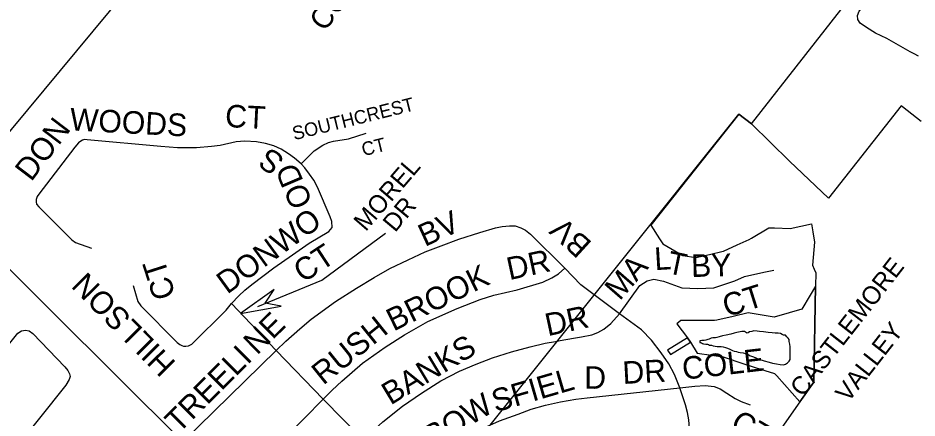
# Model space of a CAD drawing. Extents: x 586326 to 623965, y 4819854 to 4857850.
# Drawn here: x 600735 to 601732, y 4848304 to 4848747 of the extents above; entities that cross this region are included whole.
import ezdxf

# ---------------------------------------------------------------- set-up
doc = ezdxf.new("R2010")
doc.units = 0
for name, color, linetype in [('Lots_Concessions', 7, 'Continuous'), ('Major Rds and Hwys', 7, 'Continuous'), ('Minor Rd Lbls', 7, 'Continuous'), ('Minor Rds', 7, 'Continuous'), ('Park Lbls', 7, 'Continuous'), ('Park Outlines', 7, 'Continuous'), ('Proposed Secondary Rds', 7, 'Continuous'), ('Pts of Interest', 7, 'Continuous'), ('Secondary Rds Lbls', 7, 'Continuous'), ('SWM Ponds', 7, 'Continuous')]:
    doc.layers.add(name, color=color, linetype=linetype)

msp = doc.modelspace()

# ---------------------------------------------------------------- linework, layer by layer
at = {"layer": 'Lots_Concessions'}
for p, q in [((601548.68, 4848629.62), (601777.31, 4848921.69)), ((601267.55, 4848306.72), (601534.52, 4848640.46)), ((601534.52, 4848640.46), (601548.68, 4848629.62)), ((601100.34, 4848098.73), (601267.55, 4848306.72))]:
    msp.add_line(p, q, dxfattribs=at)
at = {"layer": 'Major Rds and Hwys'}
for points in [[(600655.71, 4848538.35), (600680.59, 4848565.68), (600727.98, 4848623.21), (601019.9, 4848974.62), (601060.51, 4849024.1), (601094.27, 4849062.29)], [(600918.1, 4848277.27), (600773.04, 4848421.63), (600665.08, 4848529.07), (600655.71, 4848538.35)]]:
    msp.add_lwpolyline(points, dxfattribs=at)
at = {"layer": 'Minor Rd Lbls'}
msp.add_lwpolyline([(601001.21, 4848427.25), (601072.1, 4848456.44), (601142.86, 4848508.35)], dxfattribs=at)
msp.add_lwpolyline([(601019.37, 4848446.21), (600981.89, 4848419.36), (601027.21, 4848427.81), (601009.49, 4848431.13)], close=True, dxfattribs=at)
at = {"layer": 'Minor Rds'}
for points in [[(601698.47, 4848724.29), (601686.01, 4848730.23), (601675.84, 4848736.21), (601669.09, 4848741.31), (601666.41, 4848745.09), (601666.02, 4848749.51), (601667.99, 4848754.32), (601678.13, 4848766.61), (601727.43, 4848826.62)], [(601733.49, 4848704.78), (601728.69, 4848707.08), (601724.35, 4848709.39), (601698.47, 4848724.29)], [(601049.45, 4848585.44), (601063.69, 4848599.63), (601073.16, 4848606.09), (601079.45, 4848608.81), (601085.24, 4848610.3), (601101.92, 4848613), (601121.4, 4848619.28)], [(601049.45, 4848585.44), (601042.05, 4848591.67), (601035.34, 4848596.47), (601027.08, 4848601.41), (601018.96, 4848605.15), (601009.87, 4848607.92), (600999.68, 4848609.83), (600986.86, 4848610.32), (600977.09, 4848609.73), (600959.47, 4848605.74), (600949.9, 4848604.57), (600933.32, 4848603.02), (600912.3, 4848602.99), (600893.88, 4848604.61), (600812.2, 4848612.04), (600809.13, 4848612.16), (600806.96, 4848611.65), (600804.95, 4848610.57), (600802.54, 4848608.63), (600798.55, 4848603.8), (600758.31, 4848551.82), (600756.73, 4848549.23), (600755.49, 4848545.86), (600755.45, 4848543.17), (600755.89, 4848540.62), (600758.46, 4848537.51), (600795.02, 4848501.07), (600798.97, 4848498.2), (600816.97, 4848492.03)], [(601080.06, 4848510.44), (601083.6, 4848514.81), (601083.18, 4848521.48), (601081.56, 4848526.49), (601067.42, 4848559.48), (601063.25, 4848567.06), (601058.68, 4848574.01), (601053.28, 4848580.77), (601049.45, 4848585.44)], [(600972.2, 4848430.41), (600980.11, 4848439.03), (600986.72, 4848445.42), (600994.48, 4848451.54), (601018.98, 4848469.97), (601039.73, 4848484.51), (601058.29, 4848497.48), (601080.06, 4848510.44)], [(601073.85, 4848324.7), (601083.55, 4848334.65), (601094.23, 4848344.72), (601117.39, 4848364.49), (601142.49, 4848382.04), (601163.74, 4848395.77), (601189.71, 4848410.48), (601222.15, 4848424.9), (601247.71, 4848435.06), (601262.79, 4848439.65), (601288.6, 4848445.64), (601317.1, 4848454.06), (601327.22, 4848458.95), (601334.44, 4848463.47), (601341.56, 4848469.66)], [(601402.3, 4848419.1), (601424.9, 4848450.47), (601432.95, 4848455.61), (601440.3, 4848457.42), (601451.06, 4848455.16), (601471.29, 4848447.78), (601489.12, 4848447.37), (601506.66, 4848448.12), (601529.88, 4848455.62), (601540.82, 4848460.56), (601562.1, 4848465.21), (601573.19, 4848467.6)], [(600863.11, 4848450.61), (600868.2, 4848432.63), (600871.48, 4848427.95), (600911.64, 4848387.37), (600914.66, 4848385.02), (600916.83, 4848384.13), (600918.77, 4848383.5), (600921.37, 4848383.16), (600924.37, 4848383.61), (600928.12, 4848385.39), (600966.25, 4848423.36), (600972.2, 4848430.41)], [(600972.2, 4848430.41), (601021.47, 4848378.59)], [(601117.98, 4848279.43), (601139.73, 4848299.32), (601161.56, 4848316.74), (601182.61, 4848331.36), (601204.24, 4848344.93), (601224.86, 4848355.68), (601243.27, 4848363.34), (601261.55, 4848370.31), (601282.34, 4848376.92), (601303.03, 4848382.61), (601319.73, 4848386.8), (601331.26, 4848388.51), (601336.46, 4848389.43), (601351.09, 4848392.02), (601359.97, 4848393.59), (601371.6, 4848395.98), (601378.16, 4848398.47), (601384.9, 4848402.23), (601392.45, 4848408.56), (601402.3, 4848419.1)], [(600642.92, 4848282.92), (600735.07, 4848397.82), (600739.3, 4848400.16), (600743.57, 4848401.18), (600747.7, 4848400.34), (600751.74, 4848397.18), (600787.47, 4848360.57), (600790.78, 4848356.46), (600792.59, 4848352.66), (600793.11, 4848349.55), (600792.13, 4848346.5), (600788.3, 4848339.93), (600703.34, 4848233.97), (600592.7, 4848095.7)], [(601021.47, 4848378.59), (601073.85, 4848324.7)], [(601163.83, 4848231.38), (601184.58, 4848249), (601200.22, 4848261.05), (601215.73, 4848272.15), (601233.42, 4848282.58), (601251.17, 4848292.56), (601269.01, 4848300.72), (601289.78, 4848307.9), (601304.13, 4848313.38), (601320.21, 4848318.03), (601336.78, 4848321.46), (601353.64, 4848324.46), (601366.18, 4848326.01), (601469.18, 4848337.18)], [(601469.18, 4848337.18), (601485.62, 4848338.97), (601497.01, 4848339.7), (601507.26, 4848338.7), (601513.9, 4848335.92), (601521.21, 4848331.41), (601530.38, 4848325.45), (601537.01, 4848321.88), (601547.14, 4848318.17)], [(601163.83, 4848231.38), (601127.17, 4848187.27), (601124.45, 4848185.1), (601121.88, 4848184.09), (601117.8, 4848183.91), (601114.66, 4848184.52), (601112.16, 4848186.06), (601032.25, 4848265.17), (601029.14, 4848268.82), (601028.18, 4848271.85), (601028.36, 4848275.22), (601029.61, 4848278.62), (601031.58, 4848281.81), (601073.85, 4848324.7)], [(601073.85, 4848324.7), (601117.98, 4848279.43)]]:
    msp.add_lwpolyline(points, dxfattribs=at)
at = {"layer": 'Park Outlines'}
msp.add_lwpolyline([(601736.46, 4848632.25), (601715.83, 4848648.5), (601714.42, 4848649.62), (601633.72, 4848547.27), (601590.75, 4848588.12), (601548.51, 4848629.67), (601534.35, 4848640.5), (601436.97, 4848517.31), (601446.66, 4848502.1), (601450.19, 4848496.57), (601472.45, 4848483.71), (601486.67, 4848481.48), (601501.99, 4848484.98), (601517.21, 4848488.46), (601517.45, 4848488.51), (601532.58, 4848495.44), (601545.85, 4848501.51), (601548.42, 4848503.04), (601567.66, 4848514.44), (601574.02, 4848514.29), (601591.51, 4848513.87), (601614.94, 4848518.89), (601616.4, 4848510.17), (601618.34, 4848498.59), (601616.23, 4848473.11), (601618.05, 4848468.75), (601619.8, 4848464.53), (601619.49, 4848449.91), (601617.5, 4848343.54), (601602.16, 4848321.56), (601582.33, 4848293.16)], dxfattribs=at)
for points in [[(601602.16, 4848321.56), (601617.5, 4848343.54), (601619.49, 4848449.91), (601613.63, 4848439.95), (601604.42, 4848424.32), (601590.14, 4848420.17), (601573.75, 4848415.41), (601544.71, 4848420.11), (601528.29, 4848416.36), (601510.24, 4848412.25), (601507.36, 4848411.59), (601491.72, 4848411.63), (601470.02, 4848411.67), (601465.58, 4848408.21), (601477.71, 4848392.67), (601480.96, 4848387.63), (601488.35, 4848375.67), (601504, 4848373.45), (601517.07, 4848371.6), (601520.62, 4848370.39), (601536.52, 4848364.96), (601552.43, 4848359.52), (601574.17, 4848352.96), (601576.45, 4848350.41)], [(601602.16, 4848321.56), (601617.5, 4848343.54), (601619.49, 4848449.91), (601613.63, 4848439.95), (601604.42, 4848424.32), (601590.14, 4848420.17), (601573.75, 4848415.41), (601544.71, 4848420.11), (601528.29, 4848416.36), (601510.24, 4848412.25), (601507.36, 4848411.59), (601491.72, 4848411.63), (601470.02, 4848411.67), (601465.58, 4848408.21), (601477.71, 4848392.67), (601480.96, 4848387.63), (601488.35, 4848375.67), (601504, 4848373.45), (601517.07, 4848371.6), (601520.62, 4848370.39), (601536.52, 4848364.96), (601552.43, 4848359.52), (601574.17, 4848352.96), (601576.45, 4848350.41)], [(601458.81, 4848373.94), (601480.96, 4848387.63), (601477.71, 4848392.67), (601455.41, 4848378.89)], [(601458.81, 4848373.94), (601480.96, 4848387.63), (601477.71, 4848392.67), (601455.41, 4848378.89)]]:
    msp.add_lwpolyline(points, close=True, dxfattribs=at)
at = {"layer": 'Proposed Secondary Rds'}
for points in [[(601021.47, 4848378.59), (601032.31, 4848388.88), (601047.67, 4848402.48), (601060.54, 4848413.11), (601087.34, 4848432.84), (601110.52, 4848447.69), (601130.04, 4848459.44), (601147.53, 4848469.26), (601167.87, 4848479.14), (601186.8, 4848487.66), (601204.35, 4848494.64), (601223.92, 4848501.97), (601247.44, 4848509.18), (601264.9, 4848514.48), (601272.28, 4848516.07), (601280.08, 4848516.64), (601286.39, 4848516.62), (601292.75, 4848514.45), (601298.01, 4848511.75), (601303.56, 4848507.41), (601341.56, 4848469.66)], [(601402.3, 4848419.1), (601359.33, 4848451.31), (601341.56, 4848469.66)], [(601469.18, 4848337.18), (601463.22, 4848351.86), (601456.94, 4848363.58), (601448.56, 4848375.95), (601437.84, 4848389.93), (601426.43, 4848401.25), (601402.3, 4848419.1)], [(600918.1, 4848277.27), (601021.47, 4848378.59)], [(601480.68, 4848266.46), (601480.87, 4848277.74), (601479.07, 4848301.6), (601477.71, 4848309.87), (601475.2, 4848318.45), (601469.18, 4848337.18)]]:
    msp.add_lwpolyline(points, dxfattribs=at)
at = {"layer": 'SWM Ponds'}
msp.add_lwpolyline([(601491.19, 4848389.38), (601491.28, 4848387.41), (601492.08, 4848387.49), (601492.99, 4848387.07), (601494.24, 4848386.36), (601495.17, 4848385.82), (601495.65, 4848385.93), (601498.02, 4848385.66), (601499.77, 4848385.37), (601500.72, 4848385.08), (601501.9, 4848384.52), (601503.5, 4848384.26), (601504.16, 4848384.29), (601506.05, 4848383.71), (601508.24, 4848383.17), (601510.48, 4848383.04), (601512.95, 4848383.09), (601514.95, 4848382.88), (601517.28, 4848382.51), (601519.87, 4848382.02), (601521.98, 4848381.27), (601524.57, 4848379.97), (601527.36, 4848378.69), (601529.47, 4848377.94), (601531.76, 4848377.41), (601533.77, 4848376.75), (601536.09, 4848376.37), (601539.4, 4848375.77), (601541.84, 4848375.31), (601543.94, 4848374.66), (601546.45, 4848373.14), (601550.63, 4848371.68), (601556.7, 4848368.84), (601562.53, 4848367.07), (601568.04, 4848365.47), (601571.79, 4848364.62), (601576.29, 4848363.8), (601580.4, 4848362.84), (601583.88, 4848362.56), (601586.36, 4848363.32), (601588.42, 4848364.69), (601590.36, 4848366.59), (601591.57, 4848368.72), (601591.35, 4848370.51), (601591.34, 4848373.04), (601591.32, 4848375.31), (601591.36, 4848379.06), (601591.42, 4848382.71), (601591.06, 4848385.6), (601590.4, 4848388.56), (601590.25, 4848390.56), (601589.16, 4848392.05), (601587.53, 4848393.77), (601586.17, 4848395.37), (601585.03, 4848395.64), (601584.13, 4848395.53), (601582.67, 4848396.31), (601580.73, 4848397.28), (601578.18, 4848397.83), (601574.94, 4848397.84), (601571.28, 4848398), (601566.9, 4848398.62), (601561.83, 4848399.16), (601557.36, 4848399.68), (601554.64, 4848400), (601551.02, 4848400.21), (601548.81, 4848399.69), (601546.41, 4848399.04), (601544.76, 4848398.08), (601543.59, 4848397.73), (601542.83, 4848398.15), (601541.86, 4848398.99), (601540.68, 4848399.55), (601539.4, 4848399.65), (601537.74, 4848399.6), (601535.96, 4848399.28), (601532.35, 4848398.58), (601529.21, 4848397.79), (601525.6, 4848396.74), (601520.33, 4848395.53), (601516.29, 4848394.63), (601512.67, 4848393.68), (601510.09, 4848392.81), (601508.64, 4848392.39), (601505.61, 4848392.61), (601503.9, 4848392.15), (601501.7, 4848391.07), (601500.05, 4848390.57), (601498.02, 4848390.15), (601496, 4848389.73), (601493.35, 4848389.54)], close=True, dxfattribs=at)

# ---------------------------------------------------------------- texts
at = {"layer": 'Minor Rd Lbls'}
for s, height, rotation, p in [('SOUTHCREST', 15, 13.92039, (601041.58, 4848611.39)), ('WOODS', 25.002, 356.97641, (600792.38, 4848622.41)), ('CT', 25.002, 357.14168, (600964.56, 4848626.16)), ('DON', 25.002, 52.81521, (600750.05, 4848564.78)), ('CT', 15, 13.92039, (601118.36, 4848593.69)), ('S', 25, 144.50471, (601032.31, 4848591.6)), ('MOREL', 20, 49.3405, (601120.84, 4848509.58)), ('OD', 25.002, 113.20951, (601062.43, 4848542.36)), ('DR', 20, 50.24096, (601153.45, 4848508.53)), ('DONWO', 25.002, 36.04595, (600967.28, 4848440.25)), ('CT', 25.002, 33.46481, (601051.5, 4848452.78)), ('DR', 25.002, 12.17169, (601280.12, 4848456.41)), ('L', 25, 3.33503, (601441.47, 4848467.47)), ('T', 25, 348.38837, (601453.68, 4848464.47)), ('BY', 25.002, 1.55164, (601481.89, 4848459.86)), ('MA', 25.002, 48.98706, (601402.48, 4848432.79)), ('CT', 25.002, 107.78461, (600910.41, 4848439.53)), ('BROOK', 25.002, 26.09289, (601151.7, 4848399.44)), ('HILLSON', 25.002, 134.63091, (600911.63, 4848364.96)), ('CT', 25.002, 17.6007, (601521.16, 4848415.18)), ('DR', 25.002, 12.17169, (601322.67, 4848394.3)), ('RUSH', 25.002, 38.8341, (601073.77, 4848339.49)), ('BANKS', 25.002, 31.07976, (601148.36, 4848317.51)), ('COLE', 25.002, 6.56841, (601473.1, 4848346.02)), ('DR', 25.002, 3.08207, (601406.14, 4848341.38)), ('SFIEL', 25.002, 16.258, (601264.74, 4848309.86)), ('D', 25, 359.76869, (601363.12, 4848336.09)), ('BOW', 25.002, 30.86128, (601195.16, 4848270.23)), ('CT', 25.002, 329.59704, (601523.53, 4848292.48))]:
    msp.add_text(s, height=height, rotation=rotation, dxfattribs=at).set_placement(p)
at = {"layer": 'Park Lbls'}
for s, p in [('CASTLEMORE', (601605.47, 4848326.07)), ('VALLEY', (601655.68, 4848320.03))]:
    msp.add_text(s, height=19.992, rotation=52.00002, dxfattribs=at).set_placement(p)
at = {"layer": 'Pts of Interest'}
msp.add_text('COUNTRY CLUB', height=23.6102, rotation=52.00002, dxfattribs=at).set_placement((601075.14, 4848730.92))
at = {"layer": 'Secondary Rds Lbls'}
for s, rotation, p in [('BV', 24.63827, (601186.41, 4848493.1)), ('BV', 137.67216, (601372.76, 4848497.7)), ('NE', 44.54411, (601000.32, 4848372.81)), ('TREELI', 45.03351, (600913.66, 4848285.98))]:
    msp.add_text(s, height=25.002, rotation=rotation, dxfattribs=at).set_placement(p)

doc.saveas('drawing.dxf')
